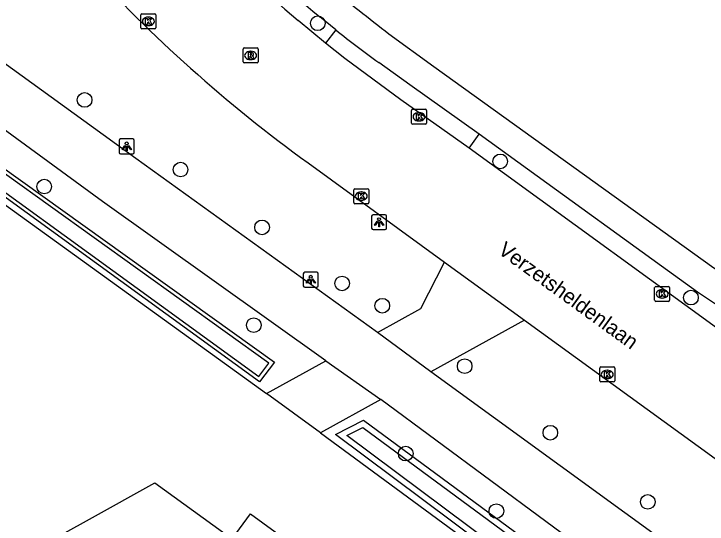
# Model space of a CAD drawing. Extents: x 157321 to 158827, y 386650 to 388532.
# Drawn here: x 158518.46 to 158564.78, y 387157.71 to 387191.78 of the extents above; entities that cross this region are included whole.
import ezdxf

# ---------------------------------------------------------------- set-up
doc = ezdxf.new("R2010")
doc.units = 0
for name, color, linetype in [('IMGEO_Berm_groen', 7, 'Continuous'), ('IMGEO_Boom', 7, 'Continuous'), ('IMGEO_Fietspad_gesloten', 7, 'Continuous'), ('IMGEO_Kolk', 7, 'Continuous'), ('IMGEO_Lichtpunt', 7, 'Continuous'), ('IMGEO_Openbare_ruimte_label', 7, 'Continuous'), ('IMGEO_Pand', 7, 'Continuous'), ('IMGEO_Rijbaan_lokaal_gesloten', 7, 'Continuous'), ('IMGEO_Rioolput', 7, 'Continuous'), ('IMGEO_Voetpad_open', 7, 'Continuous'), ('IMGEO_Waterloop', 7, 'Continuous')]:
    doc.layers.add(name, color=color, linetype=linetype)

msp = doc.modelspace()

# ---------------------------------------------------------------- linework, layer by layer
at = {"layer": 'IMGEO_Berm_groen'}
for points in [[(158535.872, 387168.514), (158534.879, 387167.208), (158505.42, 387188.561), (158506.223, 387189.747), (158535.872, 387168.514)], [(158504.433, 387188.722), (158535.331, 387166.421)], [(158564.639, 387144.893), (158563.379, 387146.198), (158539.937, 387163.698), (158541.817, 387164.649), (158565.05, 387147.522), (158565.629, 387146.75), (158593.975, 387126.702), (158592.731, 387124.999)], [(158538.945, 387163.803), (158564.639, 387144.893)]]:
    msp.add_lwpolyline(points, dxfattribs=at)
at = {"layer": 'IMGEO_Boom'}
for centre in [(158538.762, 387191.155), (158523.182, 387186.034), (158550.956, 387181.935), (158529.596, 387181.388), (158520.484, 387180.252), (158535.04, 387177.524), (158540.389, 387173.78), (158563.7, 387172.834), (158543.076, 387172.294), (158534.488, 387170.995), (158548.58, 387168.257), (158554.303, 387163.812), (158544.641, 387162.417), (158560.814, 387159.195), (158550.697, 387158.578)]:
    msp.add_circle(centre, 0.489, dxfattribs=at)
at = {"layer": 'IMGEO_Fietspad_gesloten'}
for points in [[(158542.75, 387170.509), (158526.616, 387182.118), (158512.044, 387192.647)], [(158539.292, 387168.606), (158524.382, 387179.262), (158508.331, 387190.959)], [(158546.328, 387167.888), (158542.75, 387170.509)], [(158539.292, 387168.606), (158542.985, 387166.039)], [(158599.211, 387129.321), (158580.746, 387142.77), (158563.599, 387155.314), (158546.328, 387167.888)], [(158596.782, 387126.722), (158578.347, 387140.093), (158561.36, 387152.455), (158542.985, 387166.039)]]:
    msp.add_lwpolyline(points, dxfattribs=at)
at = {"layer": 'IMGEO_Kolk'}
for p, q in [((158526.941, 387190.858), (158526.941, 387191.71)), ((158527.016, 387191.784), (158527.868, 387191.784)), ((158527.429, 387191.564), (158527.454, 387191.564)), ((158527.942, 387191.71), (158527.942, 387190.858)), ((158527.452, 387191.004), (158527.427, 387191.004)), ((158527.868, 387190.784), (158527.016, 387190.784)), ((158545.105, 387185.413), (158545.957, 387185.413)), ((158545.03, 387184.487), (158545.03, 387185.339)), ((158545.518, 387185.193), (158545.543, 387185.193)), ((158546.031, 387185.339), (158546.031, 387184.487)), ((158545.541, 387184.633), (158545.516, 387184.633)), ((158545.957, 387184.413), (158545.105, 387184.413)), ((158541.169, 387179.183), (158541.169, 387180.035)), ((158541.244, 387180.109), (158542.096, 387180.109)), ((158541.657, 387179.889), (158541.682, 387179.889)), ((158542.17, 387180.035), (158542.17, 387179.183)), ((158542.096, 387179.109), (158541.244, 387179.109)), ((158541.68, 387179.329), (158541.655, 387179.329)), ((158561.275, 387172.656), (158561.275, 387173.508)), ((158561.35, 387173.582), (158562.202, 387173.582)), ((158561.763, 387173.362), (158561.788, 387173.362)), ((158562.276, 387173.508), (158562.276, 387172.656)), ((158562.202, 387172.582), (158561.35, 387172.582)), ((158561.786, 387172.802), (158561.761, 387172.802)), ((158557.603, 387167.277), (158557.603, 387168.129)), ((158557.678, 387168.203), (158558.53, 387168.203)), ((158558.091, 387167.983), (158558.116, 387167.983)), ((158558.604, 387168.129), (158558.604, 387167.277)), ((158558.114, 387167.423), (158558.089, 387167.423)), ((158558.53, 387167.203), (158557.678, 387167.203))]:
    msp.add_line(p, q, dxfattribs=at)
for points in [[(158526.941, 387190.858), (158526.941, 387191.71)], [(158527.016, 387191.784), (158527.868, 387191.784)], [(158527.262, 387191.484), (158527.385, 387191.484), (158527.385, 387191.333), (158527.515, 387191.484), (158527.679, 387191.484), (158527.533, 387191.333), (158527.686, 387191.084), (158527.534, 387191.084), (158527.449, 387191.248), (158527.385, 387191.181), (158527.385, 387191.084), (158527.262, 387191.084), (158527.262, 387191.484)], [(158527.942, 387191.71), (158527.942, 387190.858)], [(158527.868, 387190.784), (158527.016, 387190.784)], [(158545.105, 387185.413), (158545.957, 387185.413)], [(158545.03, 387184.487), (158545.03, 387185.339)], [(158545.351, 387185.113), (158545.474, 387185.113), (158545.474, 387184.962), (158545.604, 387185.113), (158545.768, 387185.113), (158545.622, 387184.962), (158545.775, 387184.713), (158545.623, 387184.713), (158545.538, 387184.877), (158545.474, 387184.81), (158545.474, 387184.713), (158545.351, 387184.713), (158545.351, 387185.113)], [(158546.031, 387185.339), (158546.031, 387184.487)], [(158545.957, 387184.413), (158545.105, 387184.413)], [(158541.169, 387179.183), (158541.169, 387180.035)], [(158541.244, 387180.109), (158542.096, 387180.109)], [(158542.17, 387180.035), (158542.17, 387179.183)], [(158541.49, 387179.809), (158541.613, 387179.809), (158541.613, 387179.658), (158541.743, 387179.809), (158541.907, 387179.809), (158541.761, 387179.658), (158541.914, 387179.409), (158541.762, 387179.409), (158541.677, 387179.573), (158541.613, 387179.506), (158541.613, 387179.409), (158541.49, 387179.409), (158541.49, 387179.809)], [(158542.096, 387179.109), (158541.244, 387179.109)], [(158561.275, 387172.656), (158561.275, 387173.508)], [(158561.35, 387173.582), (158562.202, 387173.582)], [(158562.276, 387173.508), (158562.276, 387172.656)], [(158561.596, 387173.282), (158561.719, 387173.282), (158561.719, 387173.131), (158561.849, 387173.282), (158562.013, 387173.282), (158561.867, 387173.131), (158562.02, 387172.882), (158561.868, 387172.882), (158561.783, 387173.046), (158561.719, 387172.979), (158561.719, 387172.882), (158561.596, 387172.882), (158561.596, 387173.282)], [(158562.202, 387172.582), (158561.35, 387172.582)], [(158557.603, 387167.277), (158557.603, 387168.129)], [(158557.678, 387168.203), (158558.53, 387168.203)], [(158557.924, 387167.903), (158558.047, 387167.903), (158558.047, 387167.752), (158558.177, 387167.903), (158558.341, 387167.903), (158558.195, 387167.752), (158558.348, 387167.503), (158558.196, 387167.503), (158558.111, 387167.667), (158558.047, 387167.6), (158558.047, 387167.503), (158557.924, 387167.503), (158557.924, 387167.903)], [(158558.604, 387168.129), (158558.604, 387167.277)], [(158558.53, 387167.203), (158557.678, 387167.203)]]:
    msp.add_lwpolyline(points, dxfattribs=at)
for centre, start, end in [((158527.018, 387191.708), 91.552, 178.448), ((158527.018, 387191.708), 91.552, 178.448), ((158527.866, 387191.708), 1.552, 88.448), ((158527.866, 387191.708), 1.552, 88.448), ((158527.018, 387190.86), 181.552, 268.448), ((158527.018, 387190.86), 181.552, 268.448), ((158527.866, 387190.86), 271.552, 358.448), ((158527.866, 387190.86), 271.552, 358.448), ((158545.107, 387185.337), 91.552, 178.448), ((158545.107, 387185.337), 91.552, 178.448), ((158545.955, 387185.337), 1.552, 88.448), ((158545.955, 387185.337), 1.552, 88.448), ((158545.107, 387184.489), 181.552, 268.448), ((158545.107, 387184.489), 181.552, 268.448), ((158545.955, 387184.489), 271.552, 358.448), ((158545.955, 387184.489), 271.552, 358.448), ((158541.246, 387180.033), 91.552, 178.448), ((158541.246, 387180.033), 91.552, 178.448), ((158542.094, 387180.033), 1.552, 88.448), ((158542.094, 387180.033), 1.552, 88.448), ((158541.246, 387179.185), 181.552, 268.448), ((158541.246, 387179.185), 181.552, 268.448), ((158542.094, 387179.185), 271.552, 358.448), ((158542.094, 387179.185), 271.552, 358.448), ((158561.352, 387173.506), 91.552, 178.448), ((158561.352, 387173.506), 91.552, 178.448), ((158562.2, 387173.506), 1.552, 88.448), ((158562.2, 387173.506), 1.552, 88.448), ((158561.352, 387172.658), 181.552, 268.448), ((158561.352, 387172.658), 181.552, 268.448), ((158562.2, 387172.658), 271.552, 358.448), ((158562.2, 387172.658), 271.552, 358.448), ((158557.68, 387168.127), 91.552, 178.448), ((158557.68, 387168.127), 91.552, 178.448), ((158558.528, 387168.127), 1.552, 88.448), ((158558.528, 387168.127), 1.552, 88.448), ((158557.68, 387167.279), 181.552, 268.448), ((158557.68, 387167.279), 181.552, 268.448), ((158558.528, 387167.279), 271.552, 358.448), ((158558.528, 387167.279), 271.552, 358.448)]:
    msp.add_arc(centre, 0.0765, start, end, dxfattribs=at)
for centre, major_axis, ratio, start_param, end_param in [((158527.428, 387191.284), (-0.387, 0.002), 0.722429, 4.712389, 7.853982), ((158527.453, 387191.284), (-0.39, 0.002), 0.717154, 1.570796, 4.712389), ((158545.517, 387184.913), (-0.387, 0.002), 0.722429, 4.712389, 7.853982), ((158545.542, 387184.913), (-0.39, 0.002), 0.717154, 1.570796, 4.712389), ((158541.656, 387179.609), (-0.387, 0.002), 0.722429, 4.712389, 7.853982), ((158541.681, 387179.609), (-0.39, 0.002), 0.717154, 1.570796, 4.712389), ((158561.762, 387173.082), (-0.387, 0.002), 0.722429, 4.712389, 7.853982), ((158561.787, 387173.082), (-0.39, 0.002), 0.717154, 1.570796, 4.712389), ((158558.09, 387167.703), (-0.387, 0.002), 0.722429, 4.712389, 7.853982), ((158558.115, 387167.703), (-0.39, 0.002), 0.717154, 1.570796, 4.712389)]:
    msp.add_ellipse(centre, major_axis=major_axis, ratio=ratio, start_param=start_param, end_param=end_param, dxfattribs=at)
at = {"layer": 'IMGEO_Lichtpunt'}
for p, q in [((158525.495, 387183.335), (158525.495, 387182.528)), ((158525.495, 387183.335), (158525.495, 387182.528)), ((158526.397, 387183.43), (158525.589, 387183.43)), ((158526.397, 387183.43), (158525.589, 387183.43)), ((158526.491, 387182.528), (158526.491, 387183.335)), ((158526.491, 387182.528), (158526.491, 387183.335)), ((158525.589, 387182.434), (158526.397, 387182.434)), ((158525.589, 387182.434), (158526.397, 387182.434)), ((158542.363, 387178.275), (158542.363, 387177.468)), ((158542.363, 387178.275), (158542.363, 387177.468)), ((158543.265, 387178.37), (158542.457, 387178.37)), ((158543.265, 387178.37), (158542.457, 387178.37)), ((158543.359, 387177.468), (158543.359, 387178.275)), ((158543.359, 387177.468), (158543.359, 387178.275)), ((158542.457, 387177.374), (158543.265, 387177.374)), ((158542.457, 387177.374), (158543.265, 387177.374)), ((158537.796, 387174.431), (158537.796, 387173.624)), ((158537.796, 387174.431), (158537.796, 387173.624)), ((158538.698, 387174.526), (158537.89, 387174.526)), ((158538.698, 387174.526), (158537.89, 387174.526)), ((158538.792, 387173.624), (158538.792, 387174.431)), ((158538.792, 387173.624), (158538.792, 387174.431)), ((158537.89, 387173.53), (158538.698, 387173.53)), ((158537.89, 387173.53), (158538.698, 387173.53))]:
    msp.add_line(p, q, dxfattribs=at)
for points in [[(158525.869, 387182.999), (158525.908, 387182.971), (158525.72, 387182.709), (158525.682, 387182.736), (158525.869, 387182.999)], [(158525.971, 387182.951), (158526.018, 387182.951), (158526.018, 387182.629), (158525.971, 387182.629), (158525.971, 387182.951)], [(158526.081, 387182.971), (158526.119, 387182.998), (158526.306, 387182.736), (158526.267, 387182.708), (158526.081, 387182.971)], [(158542.737, 387177.939), (158542.776, 387177.911), (158542.588, 387177.649), (158542.55, 387177.676), (158542.737, 387177.939)], [(158542.839, 387177.891), (158542.886, 387177.891), (158542.886, 387177.569), (158542.839, 387177.569), (158542.839, 387177.891)], [(158542.949, 387177.911), (158542.987, 387177.938), (158543.174, 387177.676), (158543.135, 387177.648), (158542.949, 387177.911)], [(158538.17, 387174.095), (158538.209, 387174.067), (158538.021, 387173.805), (158537.983, 387173.832), (158538.17, 387174.095)], [(158538.272, 387174.047), (158538.319, 387174.047), (158538.319, 387173.725), (158538.272, 387173.725), (158538.272, 387174.047)], [(158538.382, 387174.067), (158538.42, 387174.094), (158538.607, 387173.832), (158538.568, 387173.804), (158538.382, 387174.067)]]:
    msp.add_lwpolyline(points, dxfattribs=at)
for centre in [(158525.994, 387183.133), (158542.862, 387178.073), (158538.295, 387174.229)]:
    msp.add_circle(centre, 0.0994, dxfattribs=at)
for centre, start, end in [((158525.589, 387183.335), 90, 180), ((158525.589, 387183.335), 90, 180), ((158526.397, 387183.335), 0, 90), ((158526.397, 387183.335), 0, 90), ((158525.589, 387182.528), 180, 270), ((158525.589, 387182.528), 180, 270), ((158526.397, 387182.528), 270, 0), ((158526.397, 387182.528), 270, 360), ((158542.457, 387178.275), 90, 180), ((158542.457, 387178.275), 90, 180), ((158543.265, 387178.275), 0, 90), ((158543.265, 387178.275), 0, 90), ((158542.457, 387177.468), 180, 270), ((158542.457, 387177.468), 180, 270), ((158543.265, 387177.468), 270, 0), ((158543.265, 387177.468), 270, 360), ((158537.89, 387174.431), 90, 180), ((158537.89, 387174.431), 90, 180), ((158538.698, 387174.431), 0, 90), ((158538.698, 387174.431), 0, 90), ((158537.89, 387173.624), 180, 270), ((158537.89, 387173.624), 180, 270), ((158538.698, 387173.624), 270, 0), ((158538.698, 387173.624), 270, 360)]:
    msp.add_arc(centre, 0.0946, start, end, dxfattribs=at)
at = {"layer": 'IMGEO_Pand'}
msp.add_lwpolyline([(158518.728, 387151.545), (158519.793, 387152.137), (158518.16, 387155.08), (158523.499, 387158.044), (158527.87, 387160.47), (158533.05, 387156.73), (158534.27, 387158.39), (158538.877, 387155.034), (158538.178, 387154.074), (158540.449, 387152.42), (158541.148, 387153.381), (158545.75, 387150.03), (158543.1, 387146.391), (158544.07, 387145.685), (158541.127, 387141.644), (158539.902, 387139.961), (158534.324, 387144.023), (158535.622, 387145.789), (158529.33, 387150.414), (158521.684, 387146.219), (158518.728, 387151.545)], dxfattribs=at)
at = {"layer": 'IMGEO_Rijbaan_lokaal_gesloten'}
for points in [[(158539.277, 387189.83), (158537.454, 387191.334)], [(158548.871, 387182.822), (158544.312, 387186.039), (158540.562, 387188.802), (158539.277, 387189.83)], [(158568.014, 387168.926), (158548.871, 387182.822)], [(158538.121, 387181.83), (158547.239, 387175.205)], [(158547.239, 387175.205), (158552.585, 387171.321)], [(158552.585, 387171.321), (158573.514, 387156.155)]]:
    msp.add_lwpolyline(points, dxfattribs=at)
for centre, radius, start, end in [((158600.313, 387265.147), 96.951, 218.44882, 229.58242), ((158583.429, 387248.382), 80.336, 221.49088, 228.56633), ((158593.938, 387259.202), 95.404, 228.13449, 234.19269)]:
    msp.add_arc(centre, radius, start, end, dxfattribs=at)
at = {"layer": 'IMGEO_Rioolput'}
for p, q in [((158533.777, 387188.58), (158533.777, 387189.432)), ((158533.852, 387189.506), (158534.704, 387189.506)), ((158534.265, 387189.286), (158534.29, 387189.286)), ((158534.778, 387189.432), (158534.778, 387188.58)), ((158534.288, 387188.726), (158534.263, 387188.726)), ((158534.704, 387188.506), (158533.852, 387188.506))]:
    msp.add_line(p, q, dxfattribs=at)
for points in [[(158533.777, 387188.58), (158533.777, 387189.432)], [(158533.852, 387189.506), (158534.704, 387189.506)], [(158534.366, 387189.204), (158534.114, 387189.206), (158534.114, 387188.806)], [(158534.292, 387189.125), (158534.238, 387189.125), (158534.238, 387189.044)], [(158534.778, 387189.432), (158534.778, 387188.58)], [(158534.114, 387188.806), (158534.238, 387188.806), (158534.238, 387188.968), (158534.249, 387188.968)], [(158534.238, 387189.044), (158534.29, 387189.044)], [(158534.296, 387188.939), (158534.367, 387188.806), (158534.507, 387188.806), (158534.442, 387188.932)], [(158534.704, 387188.506), (158533.852, 387188.506)]]:
    msp.add_lwpolyline(points, dxfattribs=at)
for centre, radius, start, end in [((158533.854, 387189.43), 0.0765, 91.552, 178.448), ((158533.854, 387189.43), 0.0765, 91.552, 178.448), ((158534.298, 387189.029), 0.0964, 77.0061, 93.1865), ((158534.312, 387189.086), 0.0378, 276.6634, 79.6772), ((158534.365, 387189.094), 0.109, 350.3612, 89.416), ((158534.702, 387189.43), 0.0765, 1.552, 88.448), ((158534.702, 387189.43), 0.0765, 1.552, 88.448), ((158534.248, 387188.915), 0.0533, 26.0293, 88.6989), ((158534.274, 387189.233), 0.19, 274.7715, 282.9687), ((158534.363, 387189.094), 0.112, 277.5842, 350.9817), ((158534.347, 387188.879), 0.108, 29.5134, 73.7905), ((158533.854, 387188.582), 0.0765, 181.552, 268.448), ((158533.854, 387188.582), 0.0765, 181.552, 268.448), ((158534.702, 387188.582), 0.0765, 271.552, 358.448), ((158534.702, 387188.582), 0.0765, 271.552, 358.448)]:
    msp.add_arc(centre, radius, start, end, dxfattribs=at)
for centre, major_axis, ratio, start_param, end_param in [((158534.264, 387189.006), (-0.387, 0.002), 0.722429, 4.712389, 7.853982), ((158534.289, 387189.006), (-0.39, 0.002), 0.717154, 1.570796, 4.712389)]:
    msp.add_ellipse(centre, major_axis=major_axis, ratio=ratio, start_param=start_param, end_param=end_param, dxfattribs=at)
at = {"layer": 'IMGEO_Voetpad_open'}
for points in [[(158539.968, 387190.708), (158538.898, 387191.579)], [(158539.968, 387190.708), (158539.277, 387189.83)], [(158543.516, 387190.446), (158546.515, 387188.275), (158565.228, 387174.833), (158569.375, 387172.096), (158574.477, 387168.845), (158584.313, 387162.689), (158584.731, 387163.244)], [(158549.555, 387183.761), (158544.92, 387187.049), (158542.834, 387188.53)], [(158548.871, 387182.822), (158549.555, 387183.761)], [(158568.768, 387170.117), (158568.277, 387170.427), (158564.133, 387173.204), (158561.726, 387174.936), (158553.432, 387180.956), (158549.555, 387183.761)], [(158542.75, 387170.509), (158545.641, 387172.104), (158547.239, 387175.205)], [(158552.585, 387171.321), (158546.328, 387167.888)], [(158535.331, 387166.421), (158539.292, 387168.606)], [(158538.945, 387163.803), (158535.331, 387166.421)], [(158542.985, 387166.039), (158538.945, 387163.803)]]:
    msp.add_lwpolyline(points, dxfattribs=at)
for centre, radius, start, end in [((158607.821, 387273.312), 106.914, 219.39202, 229.86027), ((158931.682, 387686.416), 629.809, 231.490178, 231.951881), ((158586.96, 387249.569), 75.318, 231.3979, 234.13649)]:
    msp.add_arc(centre, radius, start, end, dxfattribs=at)
at = {"layer": 'IMGEO_Waterloop'}
for points in [[(158506.289, 387189.378), (158505.779, 387188.624), (158534.826, 387167.57), (158535.501, 387168.458), (158506.289, 387189.378)], [(158565.341, 387146.454), (158593.4, 387126.608), (158592.639, 387125.565), (158569.616, 387141.869), (158564.906, 387145.204), (158563.65, 387146.506), (158540.71, 387163.631), (158541.777, 387164.171), (158564.759, 387147.229), (158565.341, 387146.454)]]:
    msp.add_lwpolyline(points, dxfattribs=at)

# ---------------------------------------------------------------- texts
at = {"layer": 'IMGEO_Openbare_ruimte_label'}
msp.add_text('Verzetsheldenlaan', height=1, rotation=324.0358, dxfattribs=at).set_placement((158550.743, 387175.833))

doc.saveas('drawing.dxf')
